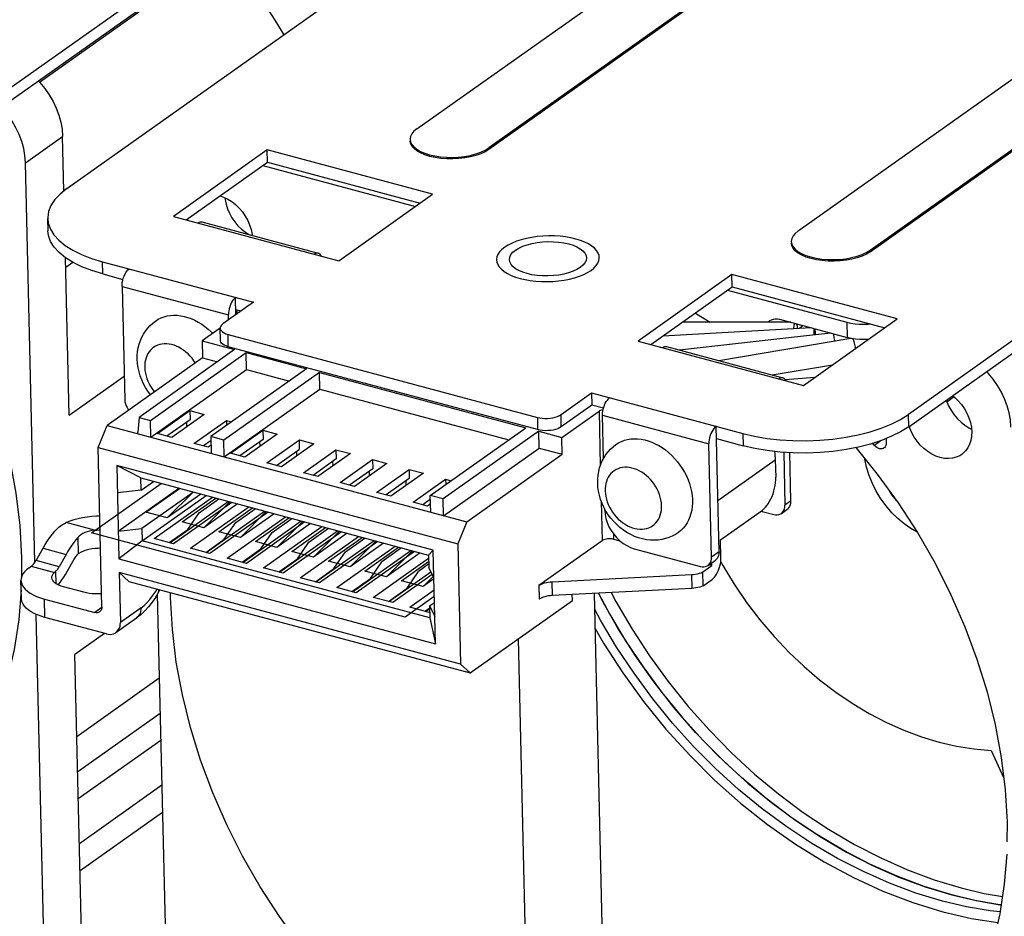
# Model space of a CAD drawing. Header units: millimetres. Extents: x 6 to 414, y 7 to 290.
# Tile 271 of 341: x 185.71 to 191.46, y 144.08 to 149.32. Entities that reach past the tile are written whole.
import ezdxf

# ---------------------------------------------------------------- set-up
doc = ezdxf.new("R2010")
doc.units = ezdxf.units.MM
doc.header["$LTSCALE"] = 23.1
doc.layers.get('0').update_dxf_attribs({"linetype": 'CONTINUOUS'})

msp = doc.modelspace()

# ---------------------------------------------------------------- linework, layer by layer
at = {"color": 7, "linetype": 'Continuous'}
for p, q in [((188.0274, 148.6784), (191.583, 151.2003)), ((192.0031, 151.0876), (188.4474, 148.5657)), ((192.0033, 151.0786), (188.4477, 148.5568)), ((190.2536, 148.081), (193.8093, 150.6029)), ((190.6737, 147.9683), (194.2293, 150.4902)), ((190.6739, 147.9594), (194.2296, 150.4812)), ((187.7391, 150.3948), (185.1428, 148.5534)), ((185.1445, 148.4818), (187.7407, 150.3232)), ((185.9829, 148.328), (188.5791, 150.1694)), ((186.666, 149.5464), (185.8238, 148.949)), ((193.4937, 148.8506), (190.8974, 147.0092)), ((190.8991, 146.9376), (193.4954, 148.779)), ((185.7417, 148.4797), (185.9585, 148.6335)), ((185.9661, 148.3145), (185.9585, 148.6335)), ((187.1534, 148.5544), (186.6059, 148.1661)), ((188.1192, 148.2952), (187.1534, 148.5544)), ((187.1551, 148.4827), (187.1534, 148.5544)), ((188.4477, 148.5568), (188.4474, 148.5657)), ((185.797, 146.1457), (185.7417, 148.4797)), ((186.6804, 148.1461), (187.1551, 148.4827)), ((187.128, 148.4635), (188.0193, 148.2243)), ((187.1551, 148.4827), (188.0464, 148.2436)), ((185.966, 148.3166), (185.9826, 148.3283)), ((186.8774, 148.2858), (186.8982, 148.2788)), ((187.5717, 147.9069), (188.1192, 148.2952)), ((185.8711, 148.1536), (185.8728, 148.082)), ((186.6059, 148.1661), (187.5717, 147.9069)), ((186.6892, 148.1437), (186.6896, 148.1526)), ((186.7712, 148.1334), (187.4513, 147.9509)), ((190.6739, 147.9594), (190.6737, 147.9683)), ((185.9971, 147.0051), (185.9753, 147.9248)), ((185.9766, 147.8696), (186.0173, 147.8985)), ((186.1915, 147.9011), (187.0735, 147.6644)), ((186.1932, 147.8295), (186.1915, 147.9011)), ((187.4678, 147.9348), (187.4647, 147.9406)), ((189.0083, 147.8944), (188.9971, 147.8808)), ((189.0151, 147.9086), (189.0083, 147.8944)), ((189.0174, 147.9238), (189.0151, 147.9086)), ((186.1932, 147.8295), (186.3108, 147.7979)), ((188.9971, 147.8808), (188.9815, 147.8677)), ((189.8666, 147.8263), (189.3191, 147.438)), ((190.8327, 147.5671), (189.8666, 147.8263)), ((189.8683, 147.7547), (189.8666, 147.8263)), ((186.3055, 147.757), (186.9268, 147.5902)), ((186.3055, 147.757), (186.3211, 147.0945)), ((189.3936, 147.418), (189.8683, 147.7547)), ((189.8412, 147.7355), (190.5386, 147.5483)), ((189.8683, 147.7547), (190.7599, 147.5154)), ((187.0735, 147.6644), (186.8946, 147.5376)), ((186.9708, 147.5916), (186.9685, 147.6926)), ((187.0007, 147.6128), (186.9701, 147.621)), ((186.9757, 147.6195), (186.9763, 147.5955)), ((186.9275, 147.5609), (186.9268, 147.5902)), ((190.2107, 147.5474), (189.5774, 147.5484)), ((190.1449, 147.565), (190.5407, 147.4588)), ((190.2852, 147.1788), (190.8327, 147.5671)), ((190.5386, 147.5483), (190.5407, 147.4588)), ((186.8784, 147.513), (186.7737, 147.4388)), ((186.8803, 147.441), (186.8786, 147.5126)), ((190.3287, 147.5157), (189.4631, 147.4673)), ((190.2838, 147.5277), (190.2615, 147.5119)), ((190.4448, 147.4845), (190.3541, 147.4743)), ((186.7737, 147.4388), (186.9627, 147.388)), ((186.7737, 147.4388), (186.776, 147.3403)), ((186.9244, 147.4766), (188.7306, 146.9919)), ((186.9261, 147.405), (186.9244, 147.4766)), ((189.3191, 147.438), (190.2852, 147.1788)), ((190.2494, 147.4625), (189.5609, 147.3848)), ((189.7897, 147.3234), (190.5615, 147.4541)), ((190.3541, 147.4743), (190.2494, 147.4625)), ((190.3535, 147.4791), (190.3539, 147.4743)), ((190.5639, 147.4535), (190.5407, 147.4588)), ((190.588, 147.4497), (190.5639, 147.4535)), ((186.9627, 147.388), (186.4045, 146.9921)), ((186.4717, 146.9741), (187.0299, 147.37)), ((188.7323, 146.9203), (186.9261, 147.405)), ((187.0299, 147.37), (187.3828, 147.2753)), ((187.0323, 147.2715), (187.0299, 147.37)), ((189.4844, 147.4054), (190.1648, 147.2228)), ((186.776, 147.3403), (186.2178, 146.9443)), ((186.776, 147.3403), (186.8626, 147.3171)), ((186.474, 146.8756), (187.0323, 147.2715)), ((187.3828, 147.2753), (186.8245, 146.8794)), ((187.4584, 147.255), (186.9001, 146.8591)), ((187.0323, 147.2715), (187.2827, 147.2043)), ((187.4584, 147.255), (188.6639, 146.9316)), ((187.4607, 147.1566), (187.4584, 147.255)), ((190.1026, 147.2395), (190.4549, 147.2991)), ((185.9971, 147.0051), (186.3179, 147.2326)), ((190.1813, 147.2067), (190.1782, 147.2125)), ((190.3501, 147.2248), (190.1791, 147.2108)), ((186.9024, 146.7606), (187.4607, 147.1566)), ((187.4607, 147.1566), (188.5638, 146.8606)), ((188.8688, 147.0078), (189.0477, 147.1347)), ((189.0477, 147.1347), (189.93, 146.8979)), ((189.0477, 147.1347), (189.0494, 147.063)), ((191.1189, 147.0935), (191.1225, 147.0821)), ((191.1645, 147.1112), (191.1227, 147.0816)), ((186.5116, 146.8973), (186.7013, 147.0318)), ((186.7013, 147.0318), (186.7853, 147.0093)), ((186.7013, 147.0318), (186.7025, 146.9781)), ((189.0494, 147.063), (188.8705, 146.9362)), ((188.874, 146.8752), (189.0908, 147.029)), ((189.1164, 147.0451), (189.0494, 147.063)), ((189.0908, 147.029), (189.0983, 146.7097)), ((186.4045, 146.9921), (186.3982, 146.9048)), ((186.4045, 146.9921), (186.4717, 146.9741)), ((186.474, 146.8756), (186.4717, 146.9741)), ((186.7025, 146.9781), (186.5674, 146.8823)), ((186.7853, 147.0093), (186.5956, 146.8748)), ((186.6843, 146.9377), (186.6836, 146.9647)), ((186.7249, 146.84), (186.9146, 146.9746)), ((186.9146, 146.9746), (186.9466, 146.966)), ((186.9146, 146.9746), (186.9154, 146.9438)), ((188.7306, 146.9919), (188.7323, 146.9203)), ((188.8705, 146.9362), (188.8688, 147.0078)), ((189.111, 147.0041), (189.7327, 146.8373)), ((189.117, 146.7518), (189.111, 147.0041)), ((190.8991, 146.9376), (190.8974, 147.0092)), ((186.1657, 146.8164), (186.2178, 146.9443)), ((186.2178, 146.9443), (188.318, 146.3808)), ((186.9383, 146.7828), (187.128, 146.9173)), ((187.128, 146.9173), (187.212, 146.8948)), ((187.128, 146.9173), (187.1293, 146.8636)), ((188.1056, 146.5356), (188.6639, 146.9316)), ((188.7395, 146.9113), (188.1813, 146.5153)), ((188.7395, 146.9113), (188.874, 146.8752)), ((188.7419, 146.8128), (188.7395, 146.9113)), ((189.7918, 146.2056), (189.7744, 146.9397)), ((190.9057, 146.9283), (190.9021, 146.9397)), ((191.2652, 146.9351), (191.2675, 146.908)), ((186.3984, 146.8959), (186.3982, 146.9048)), ((186.5956, 146.8748), (186.5116, 146.8973)), ((186.825, 146.8564), (186.7808, 146.825)), ((186.9001, 146.8591), (186.8245, 146.8794)), ((186.8245, 146.8794), (186.8268, 146.7809)), ((186.9024, 146.7606), (186.9001, 146.8591)), ((187.1293, 146.8636), (186.9942, 146.7678)), ((187.212, 146.8948), (187.0223, 146.7602)), ((187.1111, 146.8232), (187.1104, 146.8502)), ((187.1517, 146.7255), (187.3414, 146.8601)), ((187.3414, 146.8601), (187.4254, 146.8375)), ((187.3427, 146.8064), (187.3414, 146.8601)), ((188.8763, 146.7767), (188.874, 146.8752)), ((189.7761, 146.868), (189.9317, 146.8263)), ((189.93, 146.8979), (189.9317, 146.8263)), ((190.739, 146.857), (190.6988, 146.8285)), ((190.7676, 146.8685), (190.7682, 146.8428)), ((186.1657, 146.8164), (188.2659, 146.2528)), ((186.1877, 145.8853), (186.1657, 146.8164)), ((186.8089, 146.8175), (186.7249, 146.84)), ((186.8257, 146.8294), (186.8089, 146.8175)), ((187.2076, 146.7105), (187.3427, 146.8064)), ((187.4254, 146.8375), (187.2357, 146.703)), ((187.3238, 146.793), (187.3244, 146.7659)), ((187.3651, 146.6683), (187.5548, 146.8028)), ((187.5548, 146.8028), (187.6388, 146.7803)), ((187.5548, 146.8028), (187.5561, 146.7491)), ((188.1836, 146.4168), (188.7419, 146.8128)), ((188.7419, 146.8128), (188.8763, 146.7767)), ((189.7484, 146.1748), (189.7327, 146.8373)), ((190.6987, 146.8285), (190.6885, 146.8405)), ((187.0223, 146.7602), (186.9383, 146.7828)), ((187.5561, 146.7491), (187.421, 146.6533)), ((187.6388, 146.7803), (187.4491, 146.6457)), ((187.5378, 146.7086), (187.5372, 146.7357)), ((187.5785, 146.611), (187.7682, 146.7455)), ((187.7682, 146.7455), (187.8522, 146.723)), ((187.7682, 146.7455), (187.7695, 146.6918)), ((188.318, 146.3808), (188.8763, 146.7767)), ((189.7847, 146.5059), (190.1202, 146.7439)), ((190.1202, 146.7439), (190.1226, 146.6425)), ((190.1693, 146.7879), (190.1766, 146.4785)), ((190.2024, 146.7859), (190.2091, 146.5016)), ((188.1224, 146.2157), (186.2742, 146.7117)), ((186.4145, 146.638), (186.2742, 146.7117)), ((186.2742, 146.7117), (186.2871, 146.1656)), ((187.2357, 146.703), (187.1517, 146.7255)), ((187.7695, 146.6918), (187.6343, 146.596)), ((187.8522, 146.723), (187.6625, 146.5885)), ((187.7512, 146.6514), (187.7506, 146.6784)), ((187.7919, 146.5537), (187.9816, 146.6883)), ((187.9816, 146.6883), (188.0656, 146.6657)), ((187.9816, 146.6883), (187.9828, 146.6346)), ((186.4145, 146.638), (188.0947, 146.1872)), ((186.4162, 146.5664), (186.4145, 146.638)), ((187.4491, 146.6457), (187.3651, 146.6683)), ((187.9828, 146.6346), (187.8477, 146.5387)), ((188.0656, 146.6657), (187.8759, 146.5312)), ((187.9646, 146.5941), (187.964, 146.6212)), ((188.0052, 146.4965), (188.195, 146.631)), ((188.195, 146.631), (188.2278, 146.6222)), ((188.195, 146.631), (188.1957, 146.5995)), ((186.4162, 146.5664), (186.278, 146.5505)), ((186.2833, 146.3267), (186.6378, 146.5781)), ((186.4162, 146.5664), (186.489, 146.618)), ((187.6625, 146.5885), (187.5785, 146.611)), ((186.7218, 146.5556), (186.4215, 146.3426)), ((186.4232, 146.271), (186.7963, 146.5356)), ((186.4923, 146.2843), (186.8328, 146.5258)), ((186.756, 146.4349), (186.8701, 146.5158)), ((187.8759, 146.5312), (187.7919, 146.5537)), ((188.1062, 146.5134), (188.0611, 146.4815)), ((188.1813, 146.5153), (188.1056, 146.5356)), ((188.108, 146.4371), (188.1056, 146.5356)), ((188.1836, 146.4168), (188.1813, 146.5153)), ((189.1032, 146.5052), (189.1087, 146.2715)), ((186.5839, 146.2597), (186.9245, 146.5012)), ((186.9462, 146.4954), (186.6057, 146.2538)), ((186.7057, 146.227), (187.0462, 146.4685)), ((186.9694, 146.3776), (187.0834, 146.4585)), ((188.0893, 146.4739), (188.0052, 146.4965)), ((188.1068, 146.4864), (188.0893, 146.4739)), ((189.1314, 146.4447), (189.1194, 146.4669)), ((189.1242, 146.4491), (189.124, 146.4584)), ((189.8006, 146.2775), (190.0445, 146.4505)), ((190.1557, 146.4313), (190.1882, 146.4544)), ((190.176, 146.4674), (190.1766, 146.4785)), ((190.2091, 146.5016), (190.1766, 146.4785)), ((190.1906, 146.4562), (190.1882, 146.4544)), ((186.6894, 146.3376), (186.756, 146.4349)), ((186.7973, 146.2024), (187.1378, 146.4439)), ((187.1596, 146.4381), (186.8191, 146.1966)), ((186.919, 146.1697), (187.2596, 146.4113)), ((187.1828, 146.3204), (187.2968, 146.4013)), ((190.0366, 146.4449), (190.1111, 146.425)), ((186.1439, 146.3328), (185.9796, 146.3769)), ((186.2833, 146.3267), (186.4215, 146.3426)), ((186.4215, 146.3426), (186.4232, 146.271)), ((186.5807, 146.2605), (186.6894, 146.3376)), ((186.9028, 146.2803), (186.9694, 146.3776)), ((187.0107, 146.1451), (187.3512, 146.3867)), ((187.373, 146.3808), (187.0325, 146.1393)), ((187.1324, 146.1125), (187.473, 146.354)), ((187.3961, 146.2631), (187.5102, 146.344)), ((188.318, 146.3808), (188.2659, 146.2528)), ((186.047, 146.2899), (186.0493, 146.1939)), ((186.6057, 146.2538), (186.4923, 146.2843)), ((186.7941, 146.2033), (186.9028, 146.2803)), ((187.1162, 146.2231), (187.1828, 146.3204)), ((187.2241, 146.0879), (187.5646, 146.3294)), ((187.5864, 146.3236), (187.2458, 146.082)), ((187.3458, 146.0552), (187.6863, 146.2967)), ((187.6095, 146.2059), (187.7236, 146.2868)), ((189.1778, 146.2794), (189.1771, 146.3084)), ((189.2142, 146.2697), (189.1778, 146.2794)), ((189.8031, 146.1735), (189.8006, 146.2775)), ((185.8032, 146.1556), (185.8439, 146.2279)), ((185.8439, 146.2279), (185.9783, 146.1918)), ((186.4232, 146.271), (186.2871, 146.1656)), ((188.1034, 145.8201), (186.4232, 146.271)), ((186.8191, 146.1966), (186.7057, 146.227)), ((187.0075, 146.146), (187.1162, 146.2231)), ((187.3296, 146.1658), (187.3961, 146.2631)), ((187.4374, 146.0306), (187.778, 146.2722)), ((187.7998, 146.2663), (187.4592, 146.0248)), ((187.5592, 145.998), (187.8997, 146.2395)), ((187.937, 146.2295), (187.8229, 146.1486)), ((188.2659, 146.2528), (188.2826, 145.5501)), ((189.1087, 146.2715), (188.7402, 146.0101)), ((189.2965, 146.225), (189.6829, 146.1213)), ((185.9783, 146.1918), (185.9376, 146.1196)), ((185.985, 146.0916), (186.0257, 146.1639)), ((186.2871, 146.1656), (188.1353, 145.6696)), ((187.0325, 146.1393), (186.919, 146.1697)), ((187.2209, 146.0887), (187.3296, 146.1658)), ((187.5429, 146.1086), (187.6095, 146.2059)), ((187.6508, 145.9734), (187.9914, 146.2149)), ((188.0131, 146.2091), (187.6726, 145.9675)), ((187.7726, 145.9407), (188.0951, 146.1695)), ((188.0947, 146.1872), (188.1224, 146.2157)), ((188.0947, 146.1872), (188.0964, 146.1156)), ((188.1353, 145.6696), (188.1224, 146.2157)), ((189.7275, 146.1276), (189.7708, 146.1584)), ((189.7918, 146.2056), (189.7484, 146.1748)), ((185.7633, 146.1137), (185.775, 146.122)), ((185.775, 146.122), (185.9104, 146.0857)), ((185.9376, 146.1196), (185.8032, 146.1556)), ((187.2458, 146.082), (187.1324, 146.1125)), ((187.4343, 146.0315), (187.5429, 146.1086)), ((187.7563, 146.0513), (187.8229, 146.1486)), ((188.096, 146.1337), (188.0363, 146.0913)), ((188.1262, 146.0546), (188.0964, 146.1156)), ((189.6966, 146.0889), (189.7491, 146.1261)), ((189.7491, 146.1261), (189.7319, 146.1307)), ((189.7491, 146.1261), (189.7487, 146.1427)), ((185.9212, 146.0197), (185.9194, 146.0946)), ((188.2826, 145.5501), (186.289, 146.085)), ((186.3453, 146.0339), (186.289, 146.085)), ((186.289, 146.085), (186.2959, 145.7941)), ((187.4592, 146.0248), (187.3458, 146.0552)), ((187.6476, 145.9742), (187.7563, 146.0513)), ((187.8642, 145.9161), (188.109, 146.0897)), ((188.1167, 146.0739), (187.886, 145.9103)), ((187.9697, 145.994), (188.0363, 146.0913)), ((188.817, 146.0318), (189.63, 146.0733)), ((189.63, 146.0733), (189.6319, 145.9927)), ((189.6985, 146.0084), (189.6966, 146.0889)), ((189.6985, 146.0084), (189.751, 146.0456)), ((185.718, 145.9316), (185.7154, 146.039)), ((186.0818, 145.97), (185.9641, 146.0016)), ((186.3453, 146.0339), (188.3389, 145.499)), ((187.6726, 145.9675), (187.5592, 145.998)), ((187.861, 145.917), (187.9697, 145.994)), ((188.7402, 146.0101), (188.7421, 145.9295)), ((188.8189, 145.9513), (188.817, 146.0318)), ((189.6319, 145.9927), (188.8189, 145.9513)), ((185.8528, 145.9308), (186.1468, 145.8519)), ((185.8553, 145.8233), (185.8528, 145.9308)), ((186.5112, 145.9479), (186.4992, 145.9394)), ((186.511, 145.9588), (186.5661, 143.633)), ((186.5181, 145.9706), (186.5264, 145.9853)), ((187.886, 145.9103), (187.7726, 145.9407)), ((187.986, 145.8834), (188.1279, 145.9841)), ((188.9351, 145.9219), (188.9343, 145.9571)), ((189.1471, 142.4496), (189.0638, 145.9638)), ((186.1875, 145.8807), (186.1468, 145.8519)), ((186.4162, 145.8794), (186.2959, 145.7941)), ((188.0994, 145.853), (187.986, 145.8834)), ((188.0744, 145.8597), (188.102, 145.8793)), ((188.0776, 145.8589), (188.1021, 145.8762)), ((188.1017, 145.8918), (188.1296, 145.9115)), ((188.1017, 145.8918), (188.1315, 145.8308)), ((188.1017, 145.8918), (188.1034, 145.8201)), ((188.3389, 145.499), (188.9351, 145.9219)), ((185.852, 143.8246), (185.8042, 145.8411)), ((186.214, 145.7271), (185.8553, 145.8233)), ((186.2698, 145.735), (186.3901, 145.8204)), ((188.1026, 145.8553), (188.0994, 145.853)), ((188.1034, 145.8201), (188.1353, 145.6696)), ((186.2038, 145.7298), (186.0302, 145.6067)), ((188.6972, 142.4389), (188.62, 145.6984)), ((186.0688, 143.9784), (186.0302, 145.6067)), ((188.2826, 145.5501), (188.3389, 145.499)), ((186.0416, 145.1283), (186.5226, 145.4695)), ((186.5275, 145.262), (186.0465, 144.9208)), ((186.5312, 145.1044), (186.0502, 144.7633)), ((186.5374, 144.8429), (186.0564, 144.5017)), ((186.0601, 144.3441), (186.5412, 144.6853)), ((190.2383, 144.4989), (190.4055, 144.3954)), ((191.4391, 144.1445), (191.419, 144.1468))]:
    msp.add_line(p, q, dxfattribs=at)
at = {"color": 4, "linetype": 'Continuous'}
for p, q in [((186.1265, 146.3166), (186.5344, 146.6059)), ((187.958, 145.8251), (186.1265, 146.3166)), ((188.1288, 145.9463), (187.958, 145.8251))]:
    msp.add_line(p, q, dxfattribs=at)
at = {"color": 5, "linetype": 'Continuous'}
for p, q in [((186.4438, 146.4381), (186.6403, 146.5774)), ((186.7663, 146.5436), (186.5698, 146.4043)), ((186.6572, 146.3808), (186.8537, 146.5202)), ((186.9797, 146.4864), (186.7832, 146.347)), ((186.8706, 146.3236), (187.0671, 146.4629)), ((186.5698, 146.4043), (186.4438, 146.4381)), ((187.1931, 146.4291), (186.9966, 146.2897)), ((187.0839, 146.2663), (187.2804, 146.4057)), ((186.7832, 146.347), (186.6572, 146.3808)), ((187.4065, 146.3719), (187.21, 146.2325)), ((187.2973, 146.209), (187.4938, 146.3484)), ((186.9966, 146.2897), (186.8706, 146.3236)), ((187.6198, 146.3146), (187.4233, 146.1752)), ((187.5107, 146.1518), (187.7072, 146.2912)), ((187.21, 146.2325), (187.0839, 146.2663)), ((187.8332, 146.2573), (187.6367, 146.118)), ((187.7241, 146.0945), (187.9206, 146.2339)), ((187.4233, 146.1752), (187.2973, 146.209)), ((188.0466, 146.2001), (187.8501, 146.0607)), ((187.6367, 146.118), (187.5107, 146.1518)), ((187.9375, 146.0373), (188.0956, 146.1494)), ((187.8501, 146.0607), (187.7241, 146.0945)), ((188.1264, 146.048), (188.0635, 146.0034)), ((188.0635, 146.0034), (187.9375, 146.0373))]:
    msp.add_line(p, q, dxfattribs=at)
at = {"color": 2, "linetype": 'Continuous'}
for p, q in [((186.5698, 146.4043), (186.7213, 146.5557)), ((186.7832, 146.347), (186.9346, 146.4985)), ((186.9966, 146.2897), (187.148, 146.4412)), ((187.21, 146.2325), (187.3614, 146.3839)), ((187.4233, 146.1752), (187.5748, 146.3267)), ((187.6367, 146.118), (187.7882, 146.2694)), ((187.8501, 146.0607), (188.0016, 146.2122)), ((188.0635, 146.0034), (188.1224, 146.0624))]:
    msp.add_line(p, q, dxfattribs=at)
at = {"color": 7, "linetype": 'Continuous'}
for points in [[(186.911, 149.7154), (186.9722, 149.6375), (187.0316, 149.558), (187.0891, 149.4772), (187.1446, 149.395), (187.1981, 149.3116), (187.2495, 149.2269)], [(185.8153, 148.9575), (185.8255, 148.9472), (185.8541, 148.9131), (185.8798, 148.8765), (185.9023, 148.8381), (185.9214, 148.7982), (185.9367, 148.7572), (185.9481, 148.7158), (185.9554, 148.6746), (185.9585, 148.6335)], [(185.7417, 148.4797), (185.7386, 148.5209), (185.7313, 148.562), (185.7199, 148.6035), (185.7046, 148.6444), (185.6855, 148.6843), (185.663, 148.7228), (185.6373, 148.7593), (185.6087, 148.7935), (185.5985, 148.8038)], [(188.0274, 148.6784), (188.0101, 148.664), (187.9976, 148.649), (187.9901, 148.6333), (187.9875, 148.6162)], [(187.9875, 148.6162), (187.99, 148.6018), (187.9974, 148.5865), (188.0096, 148.572), (188.0264, 148.5584), (188.0477, 148.546), (188.0727, 148.5352), (188.1011, 148.5262), (188.1322, 148.5191), (188.1655, 148.5141), (188.2002, 148.5113), (188.2357, 148.5107), (188.2712, 148.5124), (188.3061, 148.5164), (188.3397, 148.5225), (188.3714, 148.5307), (188.4003, 148.5408), (188.4256, 148.5524), (188.4474, 148.5657)], [(188.4477, 148.5568), (188.4258, 148.5435), (188.4008, 148.5319), (188.3721, 148.5219), (188.3409, 148.5137), (188.3077, 148.5076), (188.2731, 148.5036), (188.2378, 148.5018), (188.2025, 148.5023), (188.1677, 148.505), (188.1342, 148.5098), (188.103, 148.5168), (188.0745, 148.5257), (188.0492, 148.5364), (188.0278, 148.5487), (188.0107, 148.5622), (187.9981, 148.5768), (187.9904, 148.5922), (187.9877, 148.6072)], [(184.8349, 148.3593), (184.9602, 148.205), (185.0823, 148.037), (185.1951, 147.863), (185.2981, 147.6838), (185.3907, 147.5003), (185.4726, 147.3135), (185.5434, 147.124), (185.6026, 146.9329), (185.65, 146.7413), (185.6853, 146.5501), (185.7083, 146.3604), (185.719, 146.1731), (185.7178, 146.0559)], [(185.9829, 148.328), (185.9437, 148.2964), (185.9129, 148.2638), (185.8904, 148.2299), (185.8764, 148.1952), (185.8712, 148.1604), (185.8712, 148.1536)], [(186.8982, 148.2788), (186.9224, 148.2672), (186.9461, 148.2524), (186.9685, 148.2347), (186.9894, 148.2146), (187.0084, 148.1923), (187.025, 148.1683), (187.0391, 148.1429), (187.0506, 148.1165), (187.0592, 148.0895), (187.0646, 148.0625), (187.0653, 148.0545)], [(186.9071, 148.2745), (186.9079, 148.2646), (186.9131, 148.2376), (186.9215, 148.2106), (186.9328, 148.1841), (186.9469, 148.1585), (186.9636, 148.1343), (186.9826, 148.1117), (187.0036, 148.0912), (187.0263, 148.0733), (187.0496, 148.0587)], [(185.8712, 148.1536), (185.8746, 148.1256), (185.8869, 148.0915)], [(186.7488, 148.1278), (186.7556, 148.1317), (186.7622, 148.1338), (186.7686, 148.1339), (186.7712, 148.1334)], [(186.1932, 147.8295), (186.1291, 147.8491), (186.0713, 147.8716), (186.0198, 147.897), (185.9752, 147.9249), (185.9383, 147.9549), (185.9093, 147.9867), (185.8886, 148.0199), (185.8763, 148.054), (185.8729, 148.0819)], [(185.8869, 148.0915), (185.9076, 148.0583), (185.9366, 148.0265), (185.9735, 147.9965), (186.0181, 147.9686), (186.0696, 147.9432), (186.1274, 147.9207), (186.1915, 147.9011)], [(190.2536, 148.081), (190.2363, 148.0666), (190.2239, 148.0516), (190.2163, 148.0359), (190.2137, 148.0188)], [(189.0924, 147.9256), (189.0909, 147.9375), (189.0857, 147.9521), (189.0769, 147.9663), (189.0645, 147.9799), (189.0486, 147.9928), (189.0295, 148.0048), (189.0074, 148.0157), (188.9826, 148.0254), (188.9555, 148.0337), (188.9264, 148.0405), (188.8955, 148.0459), (188.8634, 148.0496), (188.8304, 148.0517), (188.7969, 148.0521), (188.7633, 148.0509), (188.7302, 148.048), (188.6979, 148.0434), (188.6665, 148.0373), (188.6366, 148.0296), (188.6088, 148.0205), (188.5832, 148.0102), (188.5605, 147.9987), (188.5404, 147.9861)], [(188.6035, 147.9692), (188.6231, 147.9811), (188.6456, 147.9916), (188.6714, 148.0006), (188.6996, 148.0079), (188.7294, 148.0134), (188.7605, 148.017), (188.7923, 148.0186), (188.8241, 148.0183), (188.8554, 148.0158), (188.8855, 148.0114), (188.9137, 148.0052), (188.9393, 147.9971), (188.962, 147.9875), (188.9813, 147.9765), (188.9967, 147.9643), (189.0081, 147.9511), (189.015, 147.9373), (189.0174, 147.9238)], [(190.2137, 148.0188), (190.2162, 148.0044), (190.2236, 147.9891), (190.2359, 147.9746), (190.2527, 147.961), (190.2739, 147.9487), (190.299, 147.9378), (190.3273, 147.9288), (190.3584, 147.9217), (190.3917, 147.9167), (190.4265, 147.9139), (190.4619, 147.9134), (190.4974, 147.915), (190.5324, 147.919), (190.566, 147.9251), (190.5976, 147.9333), (190.6266, 147.9434), (190.6518, 147.955), (190.6737, 147.9683)], [(190.6739, 147.9594), (190.6521, 147.9461), (190.627, 147.9345), (190.5984, 147.9245), (190.5671, 147.9163), (190.5339, 147.9102), (190.4994, 147.9062), (190.4641, 147.9044), (190.4287, 147.9049), (190.3939, 147.9076), (190.3605, 147.9124), (190.3292, 147.9194), (190.3007, 147.9283), (190.2755, 147.939), (190.254, 147.9513), (190.2369, 147.9648), (190.2243, 147.9794), (190.2167, 147.9948), (190.214, 148.0098)], [(187.4513, 147.9509), (187.4488, 147.9514), (187.4424, 147.9512), (187.4357, 147.9492), (187.4289, 147.9453)], [(187.4647, 147.9406), (187.4601, 147.946), (187.4547, 147.9497), (187.4513, 147.9509)], [(188.5404, 147.9861), (188.5237, 147.9727), (188.5106, 147.9587), (188.5009, 147.9442), (188.4948, 147.9293), (188.4926, 147.9144), (188.4926, 147.9113)], [(188.5675, 147.9131), (188.5698, 147.9283), (188.5766, 147.9426), (188.5878, 147.9561), (188.6035, 147.9692)], [(188.4926, 147.9113), (188.494, 147.8995), (188.4992, 147.8849), (188.508, 147.8707), (188.5205, 147.857), (188.5363, 147.8441), (188.5555, 147.8321), (188.5775, 147.8212), (188.6023, 147.8116), (188.6294, 147.8033), (188.6586, 147.7964), (188.6894, 147.7911), (188.7215, 147.7873), (188.7545, 147.7852), (188.7881, 147.7848), (188.8216, 147.7861), (188.8547, 147.789), (188.8871, 147.7935), (188.9184, 147.7997), (188.9483, 147.8073), (188.9762, 147.8164), (189.0018, 147.8268), (189.0245, 147.8382), (189.0445, 147.8508)], [(188.5882, 147.8727), (188.5769, 147.8858), (188.57, 147.8996), (188.5675, 147.9131)], [(189.0445, 147.8508), (189.0612, 147.8643), (189.0744, 147.8782), (189.0841, 147.8928), (189.0901, 147.9076), (189.0924, 147.9226), (189.0924, 147.9256)], [(186.3094, 147.7929), (186.3127, 147.805), (186.317, 147.8166), (186.3219, 147.8275), (186.3276, 147.8375), (186.3338, 147.8463), (186.3402, 147.8535), (186.3471, 147.8593)], [(188.9815, 147.8677), (188.9619, 147.8558), (188.9393, 147.8454), (188.9135, 147.8364), (188.8854, 147.829), (188.8555, 147.8235), (188.8244, 147.8199), (188.7926, 147.8183), (188.7608, 147.8187), (188.7295, 147.8211), (188.6994, 147.8255), (188.6713, 147.8318), (188.6456, 147.8398), (188.6229, 147.8494), (188.6036, 147.8605), (188.5882, 147.8727)], [(186.3055, 147.757), (186.3057, 147.7687), (186.3071, 147.7807), (186.3094, 147.7929)], [(186.9685, 147.6926), (186.9616, 147.6868), (186.9551, 147.6795), (186.9489, 147.6708), (186.9433, 147.6608), (186.9383, 147.6499), (186.9341, 147.6382), (186.9308, 147.6262), (186.9284, 147.6139), (186.9271, 147.602), (186.9268, 147.5902)], [(186.9927, 147.6149), (186.9951, 147.6127), (186.9969, 147.6101)], [(189.6519, 147.6012), (189.6609, 147.5964), (189.7389, 147.5481)], [(186.4213, 147.46), (186.4313, 147.4787), (186.4426, 147.4963), (186.4554, 147.5128), (186.4694, 147.5281), (186.4846, 147.5422), (186.5011, 147.5549)], [(186.5011, 147.5549), (186.5164, 147.5647), (186.533, 147.5729), (186.5505, 147.5795), (186.5688, 147.5843), (186.5878, 147.5874), (186.6074, 147.5887)], [(186.6074, 147.5887), (186.6275, 147.5883), (186.648, 147.586), (186.6687, 147.5819), (186.6895, 147.5762), (186.7101, 147.5688), (186.7305, 147.5597), (186.7507, 147.549), (186.7706, 147.5367), (186.7899, 147.5229)], [(190.0791, 147.5476), (190.0802, 147.5491), (190.0892, 147.557)], [(190.0892, 147.557), (190.0981, 147.5622), (190.1088, 147.5659), (190.1203, 147.5677), (190.1323, 147.5674), (190.1449, 147.565)], [(190.2286, 147.5101), (190.2293, 147.5174), (190.2302, 147.5245), (190.2313, 147.5308), (190.2325, 147.5362), (190.2337, 147.5406), (190.234, 147.5411)], [(190.2442, 147.5384), (190.2447, 147.5367), (190.2459, 147.5311), (190.2471, 147.5246), (190.248, 147.5174), (190.2486, 147.5112)], [(190.5386, 147.5483), (190.5618, 147.543), (190.5859, 147.5393), (190.6113, 147.5369), (190.6372, 147.5361), (190.6633, 147.5368), (190.6763, 147.5379)], [(186.7899, 147.5229), (186.8087, 147.5077), (186.8266, 147.4912), (186.8351, 147.4823)], [(186.8946, 147.5376), (186.8871, 147.5312), (186.8819, 147.5245), (186.8792, 147.5176), (186.8786, 147.5126)], [(186.8786, 147.5126), (186.8788, 147.5106), (186.8809, 147.5038), (186.8854, 147.4972), (186.8921, 147.491), (186.901, 147.4855), (186.9118, 147.4807), (186.9244, 147.4766)], [(190.3473, 147.4735), (190.3471, 147.4789), (190.3469, 147.4868), (190.3468, 147.4939), (190.3468, 147.5002), (190.3469, 147.5056), (190.347, 147.51), (190.3471, 147.5108)], [(190.3502, 147.5099), (190.3507, 147.5062), (190.3514, 147.5007), (190.3521, 147.4942), (190.3528, 147.487), (190.3535, 147.4791)], [(186.4714, 147.1242), (186.4713, 147.1244), (186.4563, 147.1448), (186.4428, 147.1662), (186.4307, 147.1883), (186.4203, 147.2112), (186.4116, 147.2345), (186.4046, 147.2582), (186.3994, 147.2821), (186.396, 147.306), (186.3944, 147.3298), (186.3947, 147.3532), (186.3967, 147.376), (186.4004, 147.3981), (186.4057, 147.4195), (186.4127, 147.4402), (186.4213, 147.46)], [(186.9261, 147.405), (186.9135, 147.409), (186.9027, 147.4138), (186.8938, 147.4194), (186.8871, 147.4256), (186.8826, 147.4322), (186.8805, 147.439), (186.8803, 147.441)], [(190.4672, 147.4381), (190.467, 147.4402), (190.4658, 147.4485), (190.4647, 147.4564), (190.4635, 147.4634), (190.4624, 147.4697), (190.4614, 147.475), (190.4604, 147.4794), (190.4601, 147.4804)], [(190.5895, 147.3946), (190.5881, 147.402), (190.5863, 147.41), (190.5844, 147.4182), (190.5823, 147.426), (190.5802, 147.433), (190.5781, 147.4392), (190.576, 147.4444), (190.5739, 147.4487), (190.572, 147.4519), (190.5716, 147.4523)], [(190.6637, 147.4472), (190.6394, 147.4466), (190.6134, 147.4474), (190.588, 147.4497)], [(186.6515, 147.3932), (186.6375, 147.4012), (186.6232, 147.408), (186.6089, 147.4134), (186.5945, 147.4176), (186.5801, 147.4203), (186.5659, 147.4218), (186.552, 147.4218), (186.5385, 147.4205), (186.5256, 147.4177), (186.5132, 147.4137), (186.5016, 147.4084), (186.4907, 147.4018), (186.4807, 147.3941), (186.4717, 147.3852), (186.4636, 147.3752), (186.4565, 147.3643), (186.4505, 147.3524), (186.4457, 147.3397), (186.442, 147.3262), (186.4395, 147.3121), (186.4382, 147.2974), (186.4382, 147.2823), (186.4394, 147.2667), (186.4419, 147.251), (186.4456, 147.2353), (186.4505, 147.2195), (186.4566, 147.2038), (186.4638, 147.1884), (186.4721, 147.1733), (186.4815, 147.1588), (186.4918, 147.1449), (186.4951, 147.141)], [(186.7028, 147.3502), (186.6908, 147.3624), (186.6783, 147.3737), (186.6652, 147.384), (186.6515, 147.3932)], [(189.4619, 147.3997), (189.4687, 147.4036), (189.4754, 147.4057), (189.4818, 147.4059), (189.4844, 147.4054)], [(186.7329, 147.3097), (186.7242, 147.3231), (186.714, 147.337), (186.7028, 147.3502)], [(191.4964, 146.9355), (191.4932, 146.9767), (191.486, 147.0178), (191.4746, 147.0593), (191.4593, 147.1002), (191.4402, 147.1401), (191.4177, 147.1786), (191.392, 147.2151), (191.3634, 147.2493), (191.3531, 147.2596)], [(190.1648, 147.2228), (190.1623, 147.2233), (190.1559, 147.2231), (190.1492, 147.221), (190.1424, 147.2171)], [(190.1782, 147.2125), (190.1736, 147.2179), (190.1682, 147.2215), (190.1648, 147.2228)], [(186.3211, 147.0945), (186.3223, 147.0829), (186.325, 147.0714), (186.3293, 147.06), (186.335, 147.0489), (186.342, 147.0386), (186.3453, 147.0348)], [(189.115, 147.04), (189.1183, 147.0521), (189.1226, 147.0638), (189.1275, 147.0747), (189.1332, 147.0847), (189.1394, 147.0934), (189.1458, 147.1007), (189.1527, 147.1065)], [(191.1225, 147.0821), (191.134, 147.0556), (191.1483, 147.03), (191.165, 147.0059), (191.184, 146.9836), (191.2048, 146.9635), (191.2272, 146.9459), (191.2508, 146.9311), (191.2661, 146.9238)], [(191.1547, 147.1188), (191.1678, 147.1087), (191.1887, 147.0887), (191.2078, 147.0665), (191.2248, 147.0422), (191.2393, 147.0164), (191.251, 146.9895), (191.2597, 146.9622), (191.2652, 146.9351)], [(189.0908, 147.029), (189.0956, 147.0319), (189.1012, 147.0344), (189.1077, 147.0365), (189.1146, 147.0381)], [(189.111, 147.0041), (189.1113, 147.0159), (189.1127, 147.0278), (189.115, 147.04)], [(188.7306, 146.9919), (188.7447, 146.9888), (188.7593, 146.9868), (188.7748, 146.9859), (188.7904, 146.986), (188.8059, 146.9872), (188.8209, 146.9895), (188.835, 146.9928), (188.8479, 146.997), (188.8591, 147.002), (188.8688, 147.0078)], [(189.93, 146.8979), (189.9991, 146.8818), (190.0711, 146.8694), (190.1463, 146.8608), (190.2235, 146.8561), (190.3016, 146.8552), (190.3797, 146.8583), (190.4569, 146.8652), (190.5323, 146.8758), (190.6049, 146.8901), (190.6739, 146.9079), (190.7384, 146.929), (190.7977, 146.953), (190.8506, 146.9797), (190.8974, 147.0092)], [(188.8705, 146.9362), (188.8608, 146.9304), (188.8496, 146.9254), (188.8367, 146.9212), (188.8226, 146.9179), (188.8076, 146.9156), (188.7921, 146.9144), (188.7764, 146.9142), (188.761, 146.9152), (188.7464, 146.9172), (188.7323, 146.9203)], [(189.7744, 146.9397), (189.7675, 146.9338), (189.761, 146.9266), (189.7549, 146.9178), (189.7492, 146.9079), (189.7442, 146.8969), (189.74, 146.8853), (189.7367, 146.8732), (189.7343, 146.861), (189.733, 146.8491), (189.7327, 146.8373)], [(190.8991, 146.9376), (190.8523, 146.9081), (190.7994, 146.8814), (190.7401, 146.8573), (190.6756, 146.8363), (190.6066, 146.8185), (190.534, 146.8042), (190.4586, 146.7935), (190.3814, 146.7866), (190.3033, 146.7836), (190.2252, 146.7845), (190.148, 146.7892), (190.0728, 146.7978), (190.0008, 146.8102), (189.9317, 146.8263)], [(191.0832, 146.7573), (191.0582, 146.7658), (191.034, 146.7773), (191.0104, 146.7921), (190.988, 146.8097), (190.9671, 146.8298), (190.9482, 146.8521), (190.9315, 146.8763), (190.9172, 146.9018), (190.9057, 146.9283)], [(191.2675, 146.908), (191.2664, 146.8818), (191.2623, 146.8574), (191.2549, 146.8346), (191.2445, 146.814), (191.2313, 146.7958), (191.2155, 146.7804), (191.2087, 146.7752)], [(189.1897, 146.8335), (189.2051, 146.8432), (189.2216, 146.8514), (189.2391, 146.858), (189.2575, 146.8629), (189.2765, 146.8659), (189.2961, 146.8673)], [(189.2961, 146.8673), (189.3162, 146.8668), (189.3366, 146.8645), (189.3574, 146.8605), (189.3782, 146.8547), (189.3987, 146.8473), (189.4191, 146.8382), (189.4393, 146.8275), (189.4592, 146.8152), (189.4786, 146.8014)], [(189.1099, 146.7385), (189.1199, 146.7572), (189.1313, 146.7748), (189.144, 146.7913), (189.158, 146.8066), (189.1733, 146.8207), (189.1897, 146.8335)], [(189.4786, 146.8014), (189.4973, 146.7862), (189.5152, 146.7697), (189.5324, 146.752)], [(190.1161, 146.7929), (190.1179, 146.7801), (190.1202, 146.7439)], [(190.5896, 146.8152), (190.7149, 146.6608), (190.837, 146.4928), (190.9498, 146.3188), (191.0528, 146.1396), (191.1454, 145.9561), (191.2273, 145.7693), (191.298, 145.5798), (191.3573, 145.3887), (191.4047, 145.1971), (191.44, 145.0059), (191.463, 144.8162), (191.4736, 144.6289), (191.4725, 144.5117)], [(190.7551, 146.8133), (190.751, 146.8109), (190.7442, 146.8086), (190.7366, 146.808), (190.7287, 146.809), (190.7206, 146.8117), (190.7128, 146.8159), (190.7055, 146.8215), (190.6987, 146.8285)], [(190.7682, 146.8428), (190.7675, 146.8343), (190.7655, 146.8268), (190.7619, 146.8202), (190.757, 146.8148), (190.7551, 146.8133)], [(189.1194, 146.4669), (189.109, 146.4897), (189.1002, 146.513), (189.0933, 146.5367), (189.088, 146.5606), (189.0846, 146.5845), (189.0831, 146.6083), (189.0833, 146.6317), (189.0853, 146.6546), (189.089, 146.6767), (189.0944, 146.6981), (189.1014, 146.7188), (189.1099, 146.7385)], [(189.5324, 146.752), (189.5485, 146.7331), (189.5634, 146.7134), (189.5772, 146.6928), (189.5897, 146.6715), (189.6008, 146.6497), (189.6105, 146.6274)], [(190.6535, 146.7014), (190.644, 146.7471), (190.6438, 146.7484)], [(191.2087, 146.7752), (191.1974, 146.7681), (191.1772, 146.7589), (191.1553, 146.7532), (191.1321, 146.751), (191.1082, 146.7524), (191.0832, 146.7573)], [(189.3402, 146.6717), (189.3261, 146.6797), (189.3119, 146.6865), (189.2975, 146.692), (189.2832, 146.6961), (189.2688, 146.6989), (189.2545, 146.7003), (189.2406, 146.7003), (189.2272, 146.699), (189.2142, 146.6963), (189.2019, 146.6922), (189.1902, 146.6869), (189.1794, 146.6804), (189.1694, 146.6726), (189.1603, 146.6637), (189.1522, 146.6538), (189.1452, 146.6428), (189.1392, 146.6309), (189.1343, 146.6182), (189.1306, 146.6048), (189.1282, 146.5907), (189.1269, 146.576), (189.1269, 146.5608), (189.1281, 146.5453), (189.1306, 146.5295), (189.1342, 146.5138), (189.1391, 146.4981), (189.1452, 146.4824), (189.1525, 146.4669), (189.1608, 146.4519), (189.1702, 146.4373), (189.1804, 146.4235), (189.1916, 146.4103)], [(190.8013, 146.435), (190.7673, 146.4744), (190.737, 146.5161), (190.71, 146.5604), (190.6869, 146.6064), (190.6681, 146.6533), (190.6535, 146.7014)], [(189.3914, 146.6287), (189.3795, 146.641), (189.367, 146.6522), (189.3538, 146.6625), (189.3402, 146.6717)], [(189.4525, 146.5094), (189.4488, 146.5252), (189.4439, 146.5409), (189.4378, 146.5566), (189.4306, 146.572), (189.4222, 146.5871), (189.4129, 146.6016), (189.4026, 146.6155), (189.3914, 146.6287)], [(189.6105, 146.6274), (189.6188, 146.6048), (189.6255, 146.582), (189.6307, 146.5593), (189.6343, 146.5366), (189.6362, 146.5142), (189.6366, 146.4921), (189.6353, 146.4706), (189.6324, 146.4497), (189.6279, 146.4296)], [(190.0445, 146.4505), (190.0537, 146.4579), (190.0626, 146.4668), (190.0713, 146.4772), (190.0796, 146.489), (190.0873, 146.5019), (190.0945, 146.5158), (190.1011, 146.5306), (190.1069, 146.5461), (190.1118, 146.5621), (190.1159, 146.5783), (190.1191, 146.5947), (190.1213, 146.611), (190.1225, 146.6269), (190.1226, 146.6425)], [(190.7857, 146.5634), (190.7898, 146.5567), (190.8207, 146.5139), (190.827, 146.5067)], [(189.1916, 146.4103), (189.2035, 146.398), (189.216, 146.3867), (189.2292, 146.3764), (189.2429, 146.3672), (189.2569, 146.3592), (189.2712, 146.3524), (189.2855, 146.347), (189.2999, 146.3429), (189.3143, 146.3401), (189.3285, 146.3386), (189.3424, 146.3386), (189.3559, 146.34), (189.3688, 146.3427), (189.3811, 146.3467), (189.3928, 146.352), (189.4036, 146.3586), (189.4136, 146.3664), (189.4227, 146.3752), (189.4308, 146.3852), (189.4379, 146.3961), (189.4438, 146.408), (189.4487, 146.4207), (189.4524, 146.4342), (189.4549, 146.4483), (189.4561, 146.463), (189.4562, 146.4782), (189.4549, 146.4937), (189.4525, 146.5094)], [(190.8274, 146.5061), (190.8023, 146.5384), (190.7883, 146.5598)], [(189.1242, 146.4491), (189.1262, 146.425), (189.131, 146.4011), (189.1387, 146.377), (189.1489, 146.3534), (189.1615, 146.3307), (189.1764, 146.3093), (189.1933, 146.2895), (189.2118, 146.2716), (189.2317, 146.2559), (189.2527, 146.2428), (189.2742, 146.2325), (189.2965, 146.225)], [(190.1557, 146.4313), (190.1581, 146.4332), (190.1647, 146.4399), (190.17, 146.448), (190.1738, 146.4572), (190.176, 146.4674)], [(190.2091, 146.5016), (190.2086, 146.4906), (190.2064, 146.4804), (190.2026, 146.4711), (190.1973, 146.463), (190.1906, 146.4562)], [(186.1752, 146.415), (186.1564, 146.4143), (186.1287, 146.4122), (186.1014, 146.409), (186.0748, 146.4046), (186.0491, 146.3992), (186.0246, 146.3927), (186.0014, 146.3853), (185.9796, 146.3769)], [(189.1764, 146.3836), (189.16, 146.4029), (189.145, 146.4233), (189.1314, 146.4447)], [(189.6279, 146.4296), (189.6218, 146.4103), (189.6142, 146.3921), (189.605, 146.375), (189.5945, 146.3592), (189.5825, 146.3446)], [(190.1111, 146.425), (190.1218, 146.423), (190.1318, 146.4229), (190.1415, 146.4246), (190.1503, 146.428), (190.1557, 146.4313)], [(190.9484, 146.3209), (190.9114, 146.3426), (190.8728, 146.3699), (190.8362, 146.4006), (190.8013, 146.435)], [(185.8439, 146.2279), (185.857, 146.2502), (185.8706, 146.2713), (185.8846, 146.2912), (185.899, 146.3099), (185.9137, 146.3272), (185.9287, 146.3432)], [(185.9287, 146.3432), (185.936, 146.35), (185.9438, 146.3564), (185.9521, 146.3623), (185.9608, 146.3677), (185.9699, 146.3726), (185.9796, 146.3769)], [(186.1439, 146.3328), (186.1291, 146.3308), (186.1148, 146.3278), (186.1012, 146.3239), (186.0884, 146.319), (186.0765, 146.3131), (186.0656, 146.3063), (186.0557, 146.2986), (186.047, 146.2899)], [(186.1439, 146.3328), (186.1582, 146.334), (186.1724, 146.3346), (186.1771, 146.3346)], [(189.5542, 146.3196), (189.5367, 146.3083), (189.5182, 146.2984), (189.4987, 146.2901), (189.4783, 146.2835), (189.4572, 146.2785), (189.4354, 146.2754), (189.4131, 146.2741), (189.3905, 146.2747), (189.3674, 146.2772), (189.3443, 146.2817), (189.3212, 146.2882), (189.2983, 146.2966), (189.2758, 146.307), (189.254, 146.3191), (189.2331, 146.333), (189.213, 146.3485), (189.1941, 146.3653), (189.1764, 146.3836)], [(189.5825, 146.3446), (189.5691, 146.3315), (189.5542, 146.3196)], [(186.047, 146.2899), (186.0349, 146.2757), (186.0231, 146.2605), (186.0114, 146.2446), (186.0001, 146.2277), (185.9891, 146.2102), (185.9783, 146.1918)], [(189.1778, 146.2794), (189.1708, 146.281), (189.1635, 146.282), (189.1557, 146.2824), (189.1479, 146.2824), (189.1402, 146.2818), (189.1327, 146.2806), (189.1256, 146.279), (189.1192, 146.2769), (189.1136, 146.2744), (189.1087, 146.2715)], [(186.1796, 146.2272), (186.1666, 146.2269), (186.1478, 146.2256), (186.1296, 146.2232), (186.112, 146.2198), (186.0954, 146.2154), (186.08, 146.2102), (186.0663, 146.2042), (186.0541, 146.1974)], [(186.0257, 146.1639), (186.0293, 146.1699), (186.0331, 146.1756), (186.037, 146.1809), (186.041, 146.1857), (186.0451, 146.1901), (186.0493, 146.1939)], [(186.0541, 146.1974), (186.0533, 146.1969), (186.0524, 146.1964), (186.0516, 146.1958), (186.0508, 146.1952), (186.0501, 146.1946), (186.0493, 146.1939)], [(189.7275, 146.1276), (189.7299, 146.1295), (189.7366, 146.1362), (189.7418, 146.1443), (189.7456, 146.1535), (189.7478, 146.1637), (189.7484, 146.1748)], [(189.751, 146.0456), (189.7581, 146.0514), (189.765, 146.0586), (189.7716, 146.0672), (189.7778, 146.0768), (189.7836, 146.0875), (189.7887, 146.099), (189.7931, 146.1111), (189.7969, 146.1236), (189.7997, 146.1363), (189.8018, 146.149), (189.8029, 146.1614), (189.8031, 146.1735)], [(189.7918, 146.2056), (189.7912, 146.1944), (189.789, 146.1843), (189.7852, 146.175), (189.7799, 146.1669), (189.7733, 146.1602), (189.7708, 146.1584)], [(185.7633, 146.1137), (185.7485, 146.102), (185.7364, 146.0899), (185.727, 146.0773), (185.7203, 146.0644), (185.7164, 146.0513), (185.7154, 146.039)], [(185.775, 146.122), (185.78, 146.126), (185.7849, 146.1306), (185.7898, 146.1359), (185.7944, 146.1419), (185.7989, 146.1485), (185.8032, 146.1556)], [(185.9376, 146.1196), (185.9348, 146.1148), (185.9319, 146.1102), (185.9289, 146.1059), (185.9258, 146.1018), (185.9226, 146.0981), (185.9194, 146.0946)], [(189.6829, 146.1213), (189.6936, 146.1193), (189.7036, 146.1192), (189.7133, 146.1209), (189.7221, 146.1243), (189.7275, 146.1276)], [(189.8016, 146.1481), (189.8132, 146.1265), (189.8797, 146.017), (189.9521, 145.911), (190.0299, 145.8091), (190.1127, 145.712), (190.2006, 145.6194)], [(185.8955, 146.0557), (185.8961, 146.0622), (185.8987, 146.0702), (185.9035, 146.078), (185.9104, 146.0857)], [(185.9363, 146.0113), (185.9248, 146.0173), (185.9149, 146.0239), (185.907, 146.0309), (185.9011, 146.0384), (185.8973, 146.0462), (185.8956, 146.0542), (185.8955, 146.0557)], [(185.9194, 146.0946), (185.9178, 146.0929), (185.9162, 146.0913), (185.9147, 146.0898), (185.9132, 146.0884), (185.9118, 146.087), (185.9104, 146.0857)], [(185.9327, 146.0132), (185.9328, 146.0132), (185.9437, 146.0275), (185.9544, 146.0425), (185.9649, 146.0582), (185.975, 146.0746), (185.985, 146.0916)], [(189.63, 146.0733), (189.6426, 146.0743), (189.6547, 146.076), (189.6664, 146.0783), (189.6774, 146.0813), (189.6875, 146.0848), (189.6966, 146.0889)], [(185.7154, 146.039), (185.7174, 146.0252), (185.7222, 146.0124), (185.7298, 145.9999), (185.7401, 145.9878), (185.7531, 145.9763), (185.7686, 145.9655), (185.7865, 145.9554), (185.8066, 145.9462), (185.8287, 145.938), (185.8528, 145.9308)], [(185.9641, 146.0016), (185.9494, 146.0061), (185.9363, 146.0113)], [(186.4162, 145.8794), (186.4338, 145.8932), (186.451, 145.9095), (186.4679, 145.9282), (186.4843, 145.9492), (186.4999, 145.9721), (186.5105, 145.9896)], [(186.5181, 145.9706), (186.5189, 145.9722), (186.5202, 145.9775), (186.52, 145.9834), (186.5189, 145.9873)], [(188.7402, 146.0101), (188.7471, 146.0144), (188.7549, 146.0183), (188.7636, 146.0218), (188.7732, 146.0249), (188.7835, 146.0275), (188.7943, 146.0295), (188.8055, 146.0309), (188.817, 146.0318)], [(189.6985, 146.0084), (189.6894, 146.0043), (189.6793, 146.0007), (189.6683, 145.9978), (189.6566, 145.9954), (189.6445, 145.9937), (189.6319, 145.9927)], [(185.7167, 145.9845), (185.7029, 145.8096), (185.6763, 145.6352), (185.6375, 145.4669), (185.5867, 145.3056), (185.5243, 145.152), (185.4504, 145.0071), (185.3655, 144.8713), (185.2699, 144.7455), (185.1642, 144.6302), (185.0488, 144.5261), (184.9584, 144.457)], [(185.8553, 145.8233), (185.8323, 145.8302), (185.8112, 145.838), (185.7918, 145.8466), (185.7744, 145.8561), (185.7592, 145.8662), (185.7462, 145.877), (185.7355, 145.8883), (185.7274, 145.9), (185.7217, 145.9121), (185.7186, 145.9244), (185.718, 145.9315)], [(186.1859, 145.9621), (186.1856, 145.9621), (186.1676, 145.961), (186.1496, 145.9609), (186.1317, 145.9618), (186.1143, 145.9636), (186.0977, 145.9663), (186.0818, 145.97)], [(186.5181, 145.9706), (186.5001, 145.9406), (186.4807, 145.9123), (186.4598, 145.8856), (186.4376, 145.8612), (186.4144, 145.8394), (186.3901, 145.8204)], [(188.4015, 142.9721), (188.2347, 143.0753), (188.072, 143.1896), (187.9146, 143.3143), (187.7627, 143.449), (187.617, 143.5935), (187.4783, 143.7467), (187.3476, 143.9077), (187.2255, 144.0757), (187.1127, 144.2497), (187.0097, 144.4289), (186.9171, 144.6124), (186.8352, 144.7992), (186.7644, 144.9887), (186.7052, 145.1797), (186.6578, 145.3714), (186.6225, 145.5626), (186.5995, 145.7523), (186.5889, 145.9396), (186.5891, 145.9685)], [(188.8189, 145.9513), (188.8074, 145.9504), (188.7962, 145.9489), (188.7854, 145.9469), (188.7751, 145.9443), (188.7655, 145.9413), (188.7567, 145.9377), (188.7489, 145.9338), (188.7421, 145.9295)], [(189.0878, 145.965), (189.1519, 145.8448), (189.246, 145.6873), (189.3481, 145.5339), (189.4575, 145.3856), (189.5739, 145.2431), (189.6966, 145.1068), (189.8252, 144.9775), (189.9591, 144.8556), (190.0978, 144.7417), (190.2407, 144.6362), (190.3871, 144.5396)], [(190.516, 144.4636), (190.3621, 144.5554), (190.2114, 144.6569), (190.0647, 144.7678), (189.9227, 144.8876), (189.7859, 145.0157), (189.6549, 145.1516), (189.5304, 145.2947), (189.4129, 145.4444), (189.3029, 145.5999), (189.2009, 145.7607), (189.1076, 145.9255), (189.088, 145.9645)], [(189.1624, 145.9688), (189.1899, 145.9159), (189.2837, 145.7556), (189.3857, 145.5994), (189.4953, 145.4483), (189.6121, 145.3031), (189.7354, 145.1643), (189.8648, 145.0325), (189.9997, 144.9083), (190.1396, 144.7922), (190.2838, 144.6847), (190.4318, 144.5862)], [(186.1877, 145.8853), (186.1874, 145.8784), (186.186, 145.872), (186.1836, 145.8662), (186.1803, 145.8612), (186.1762, 145.857), (186.1746, 145.8558)], [(186.4162, 145.8794), (186.4158, 145.8679), (186.4139, 145.857), (186.4106, 145.8469), (186.406, 145.8377), (186.4002, 145.8296), (186.3931, 145.8227), (186.3901, 145.8204)], [(186.1746, 145.8558), (186.1713, 145.8538), (186.1658, 145.8516), (186.1598, 145.8506), (186.1535, 145.8507), (186.1468, 145.8519)], [(190.4827, 144.4158), (190.3334, 144.5031), (190.187, 144.5997), (190.0442, 144.7051), (189.9056, 144.819), (189.7718, 144.9408), (189.6433, 145.07), (189.5207, 145.2062), (189.4044, 145.3487), (189.2951, 145.4969), (189.1931, 145.6502), (189.099, 145.8076), (189.0661, 145.8695)], [(186.2698, 145.7351), (186.2728, 145.7374), (186.2798, 145.7442), (186.2857, 145.7523), (186.2903, 145.7615), (186.2936, 145.7716), (186.2954, 145.7824), (186.2959, 145.7941)], [(189.0687, 145.7581), (189.1172, 145.6737), (189.2297, 145.4998), (189.3515, 145.332), (189.4819, 145.1712), (189.6204, 145.018), (189.766, 144.8735), (189.9178, 144.7386), (190.0754, 144.6136), (190.2383, 144.4989)], [(186.214, 145.7271), (186.2251, 145.7249), (186.2358, 145.7243), (186.2461, 145.7253), (186.2558, 145.7278), (186.2647, 145.7319), (186.2698, 145.7351)], [(190.2006, 145.6194), (190.2884, 145.5364), (190.3792, 145.4591), (190.4732, 145.3875), (190.5699, 145.3219), (190.6687, 145.2627), (190.7692, 145.2102), (190.8709, 145.1646), (190.9734, 145.1261), (191.0762, 145.0949), (191.1788, 145.0712), (191.2805, 145.055), (191.3816, 145.0464)], [(191.3816, 145.0464), (191.4529, 144.8876), (191.4548, 144.8837)], [(190.4318, 144.5862), (190.5829, 144.4972), (190.7364, 144.4182), (190.8918, 144.3492), (191.048, 144.291), (191.2053, 144.2433)], [(190.3871, 144.5396), (190.5365, 144.4523), (190.6883, 144.3746), (190.8417, 144.307), (190.9959, 144.2497), (191.1511, 144.2027)], [(191.1511, 144.2027), (190.9905, 144.2515), (190.8311, 144.3113), (190.6726, 144.3822), (190.516, 144.4636)], [(191.4714, 144.4403), (191.4576, 144.2654), (191.431, 144.091), (191.3922, 143.9227), (191.3414, 143.7614), (191.2789, 143.6078), (191.205, 143.4629), (191.1202, 143.3271), (191.0246, 143.2013), (190.9189, 143.086), (190.8035, 142.9819), (190.7131, 142.9128)], [(190.4055, 144.3954), (190.576, 144.3037), (190.749, 144.2243), (190.923, 144.1578), (191.0984, 144.104)], [(191.0969, 144.1664), (190.9418, 144.2134), (190.7877, 144.2706), (190.6343, 144.3382), (190.4827, 144.4158)], [(191.2053, 144.2433), (191.3395, 144.2113), (191.4464, 144.1922)], [(191.4327, 144.1026), (191.3741, 144.1092), (191.2361, 144.1333), (191.0969, 144.1664)], [(191.419, 144.1468), (191.2856, 144.1706), (191.1511, 144.2027)], [(191.1511, 144.2027), (191.2927, 144.1692), (191.4331, 144.1448), (191.4391, 144.1441)], [(191.0984, 144.104), (191.2652, 144.0653), (191.4194, 144.0408)]]:
    msp.add_lwpolyline(points, dxfattribs=at)

doc.saveas('drawing.dxf')
